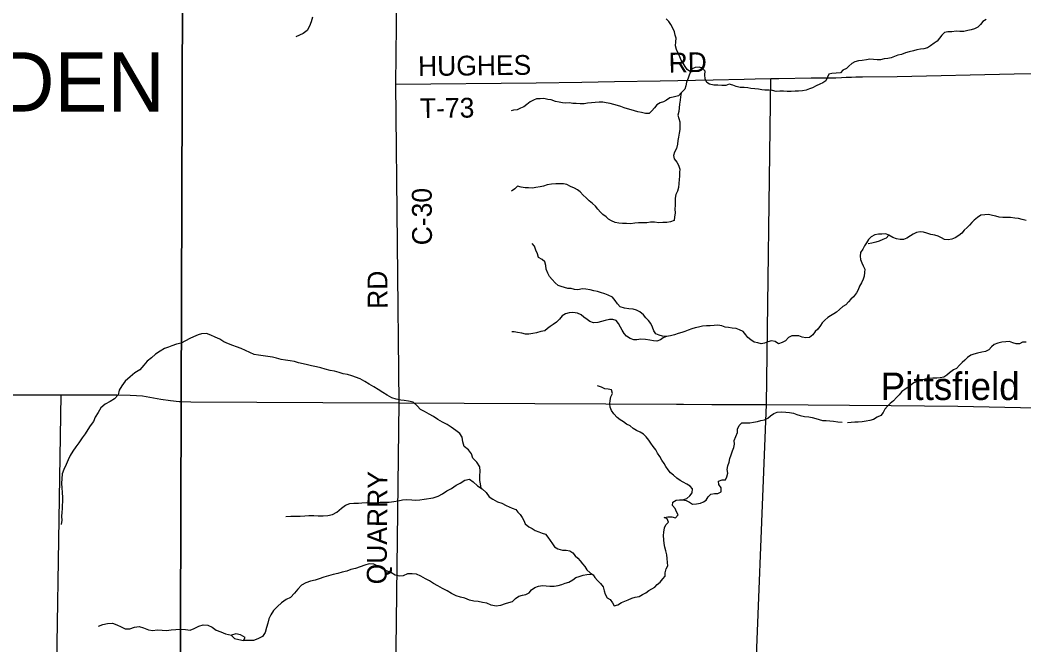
# Model space of a CAD drawing. Extents: x 1857828 to 2277390, y 930619 to 1324581.
# Drawn here: x 2029836 to 2045060, y 1175680 to 1185158 of the extents above; entities that cross this region are included whole.
import ezdxf

# ---------------------------------------------------------------- set-up
doc = ezdxf.new("R2010")
doc.units = 0
for name, color, linetype in [('GM_X_County_Road', 7, 'Continuous'), ('GM_X_County_Road_Text', 7, 'Continuous'), ('GM_X_Minor_Lake', 7, 'Continuous'), ('GM_X_Minor_River', 7, 'Continuous'), ('GM_X_State_Route', 7, 'Continuous'), ('GM_X_Township', 7, 'Continuous'), ('GM_X_Township_Road', 7, 'Continuous'), ('GM_X_Township_Road_Text', 7, 'Continuous'), ('GM_X_Township_Text', 7, 'Continuous'), ('GM_X_Unincorporated_Text', 7, 'Continuous')]:
    doc.layers.add(name, color=color, linetype=linetype)

msp = doc.modelspace()

# ---------------------------------------------------------------- linework, layer by layer
at = {"layer": 'GM_X_County_Road'}
msp.add_lwpolyline([(2032427, 1166068), (2032517, 1166270), (2033093, 1167500), (2033974, 1169439), (2035261, 1172223), (2035440, 1172612), (2035457, 1172652), (2035471, 1172680), (2035481, 1172714), (2035492, 1172740), (2035504, 1172782), (2035511, 1172840), (2035512, 1172932), (2035525, 1174386), (2035585, 1179353), (2035534, 1184184), (2035597, 1189529)], dxfattribs=at)
at = {"layer": 'GM_X_Minor_Lake'}
for points in [[(2033043, 1175828), (2033040, 1175823), (2033087, 1175777), (2033155, 1175762), (2033225, 1175747)], [(2033043, 1175827), (2033040, 1175823), (2033087, 1175777), (2033155, 1175762), (2033225, 1175747)], [(2033225, 1175747), (2033248, 1175791), (2033180, 1175834), (2033110, 1175849), (2033043, 1175828)], [(2033225, 1175747), (2033248, 1175791), (2033180, 1175834), (2033110, 1175849), (2033043, 1175828)]]:
    msp.add_lwpolyline(points, dxfattribs=at)
at = {"layer": 'GM_X_Minor_River'}
for points in [[(2034273, 1185201), (2034252, 1185133), (2034225, 1185065), (2034188, 1185001), (2034128, 1184956), (2034017, 1184905)], [(2040002, 1184371), (2039954, 1184411), (2039924, 1184453), (2039890, 1184505), (2039862, 1184551), (2039840, 1184600), (2039814, 1184654), (2039793, 1184712), (2039775, 1184766), (2039781, 1184826), (2039787, 1184882), (2039773, 1184930), (2039759, 1184978), (2039737, 1185034), (2039705, 1185089), (2039676, 1185137), (2039632, 1185179)], [(2044489, 1185166), (2044439, 1185139), (2044403, 1185091), (2044359, 1185051), (2044309, 1185027), (2044259, 1185009), (2044207, 1184999), (2044151, 1184987), (2044089, 1184987), (2044033, 1184988), (2043967, 1184980), (2043907, 1184982), (2043857, 1184972), (2043817, 1184928), (2043779, 1184884), (2043744, 1184836), (2043700, 1184806), (2043642, 1184767), (2043596, 1184739), (2043544, 1184723), (2043492, 1184715), (2043438, 1184705), (2043386, 1184693), (2043322, 1184675), (2043264, 1184659), (2043206, 1184638), (2043150, 1184626), (2043098, 1184604), (2043048, 1184586), (2042996, 1184574), (2042940, 1184568), (2042884, 1184556), (2042832, 1184556), (2042780, 1184560), (2042724, 1184564), (2042672, 1184555), (2042608, 1184545), (2042552, 1184541), (2042494, 1184525), (2042448, 1184501), (2042406, 1184459), (2042368, 1184423), (2042316, 1184397)], [(2042316, 1184397), (2042276, 1184360), (2042214, 1184352), (2042148, 1184348), (2042099, 1184338), (2042083, 1184290), (2042057, 1184238), (2042011, 1184208), (2041963, 1184188), (2041911, 1184159), (2041855, 1184131), (2041807, 1184113), (2041759, 1184097), (2041701, 1184087), (2041641, 1184081), (2041589, 1184081), (2041529, 1184075), (2041467, 1184075), (2041413, 1184079), (2041359, 1184080), (2041301, 1184076), (2041245, 1184088), (2041195, 1184094), (2041133, 1184094), (2041083, 1184102), (2041033, 1184110), (2040977, 1184116), (2040921, 1184120), (2040871, 1184128), (2040817, 1184136), (2040757, 1184136), (2040697, 1184152), (2040647, 1184172), (2040589, 1184186), (2040537, 1184168), (2040481, 1184165), (2040419, 1184173), (2040355, 1184171), (2040293, 1184185), (2040249, 1184211), (2040224, 1184269), (2040222, 1184329), (2040224, 1184384), (2040184, 1184428), (2040134, 1184442), (2040076, 1184440), (2040030, 1184417), (2040002, 1184371), (2039982, 1184325), (2039968, 1184275), (2039943, 1184215), (2039933, 1184159), (2039917, 1184108), (2039862, 1184054)], [(2039862, 1184054), (2039821, 1184010), (2039741, 1183990), (2039688, 1183980), (2039638, 1183942), (2039594, 1183919), (2039545, 1183903), (2039495, 1183873), (2039455, 1183829), (2039418, 1183783), (2039378, 1183743), (2039320, 1183741), (2039261, 1183757), (2039203, 1183768), (2039153, 1183782), (2039105, 1183796), (2039046, 1183810), (2038996, 1183826), (2038946, 1183849), (2038898, 1183865), (2038843, 1183879), (2038785, 1183892), (2038725, 1183902), (2038675, 1183914), (2038616, 1183912), (2038560, 1183910), (2038500, 1183905), (2038443, 1183897), (2038391, 1183889), (2038331, 1183887), (2038270, 1183893), (2038220, 1183892), (2038166, 1183904), (2038113, 1183900), (2038061, 1183904), (2038011, 1183911), (2037955, 1183925), (2037892, 1183951), (2037842, 1183955), (2037780, 1183968), (2037721, 1183966), (2037669, 1183964), (2037621, 1183942), (2037572, 1183916), (2037522, 1183880), (2037474, 1183844), (2037425, 1183822), (2037377, 1183799), (2037319, 1183791), (2037284, 1183781)], [(2039862, 1184054), (2039851, 1183994), (2039847, 1183944), (2039835, 1183885), (2039831, 1183825), (2039826, 1183773), (2039812, 1183717), (2039828, 1183665), (2039842, 1183617), (2039844, 1183554), (2039840, 1183496), (2039831, 1183444), (2039819, 1183382), (2039813, 1183332), (2039805, 1183274), (2039790, 1183211), (2039760, 1183157), (2039744, 1183103), (2039758, 1183051), (2039796, 1183003), (2039820, 1182958), (2039842, 1182898), (2039838, 1182844), (2039835, 1182792), (2039831, 1182738), (2039825, 1182677), (2039819, 1182617), (2039806, 1182565), (2039782, 1182511), (2039770, 1182455), (2039770, 1182403), (2039770, 1182346), (2039767, 1182296), (2039769, 1182230), (2039763, 1182174), (2039757, 1182120), (2039702, 1182098), (2039644, 1182090), (2039584, 1182086), (2039525, 1182083), (2039457, 1182091), (2039399, 1182091), (2039340, 1182083), (2039282, 1182085), (2039216, 1182084), (2039157, 1182076), (2039095, 1182068), (2039033, 1182072), (2038974, 1182073), (2038918, 1182077), (2038860, 1182087), (2038807, 1182111), (2038761, 1182140), (2038723, 1182174), (2038675, 1182210), (2038637, 1182244), (2038599, 1182291), (2038561, 1182337), (2038517, 1182375), (2038469, 1182418), (2038420, 1182460), (2038378, 1182504), (2038330, 1182553), (2038290, 1182585), (2038244, 1182607), (2038184, 1182636), (2038130, 1182664), (2038077, 1182674), (2038017, 1182672), (2037959, 1182673), (2037894, 1182667), (2037832, 1182659), (2037775, 1182641), (2037723, 1182631), (2037659, 1182617), (2037606, 1182608), (2037548, 1182614), (2037498, 1182616), (2037434, 1182624), (2037379, 1182641), (2037339, 1182599), (2037287, 1182562)], [(2045092, 1182119), (2045034, 1182132), (2044980, 1182148), (2044921, 1182156), (2044859, 1182162), (2044797, 1182165), (2044738, 1182165), (2044686, 1182171), (2044636, 1182183), (2044582, 1182196), (2044523, 1182208), (2044469, 1182206), (2044409, 1182198), (2044356, 1182164), (2044306, 1182124), (2044272, 1182086), (2044235, 1182046), (2044197, 1182012), (2044152, 1181970), (2044118, 1181924), (2044072, 1181890), (2044017, 1181857), (2043967, 1181833), (2043913, 1181823), (2043856, 1181829), (2043808, 1181855), (2043760, 1181882), (2043708, 1181898), (2043650, 1181908), (2043587, 1181924), (2043535, 1181939), (2043485, 1181945), (2043432, 1181937), (2043382, 1181913), (2043338, 1181883), (2043285, 1181851), (2043235, 1181829), (2043181, 1181828), (2043126, 1181842), (2043070, 1181862), (2043012, 1181895), (2042966, 1181915), (2042905, 1181913), (2042853, 1181909), (2042797, 1181899), (2042744, 1181868), (2042704, 1181832), (2042672, 1181781), (2042641, 1181733), (2042615, 1181681), (2042583, 1181631), (2042575, 1181579), (2042580, 1181529), (2042602, 1181477), (2042624, 1181430), (2042648, 1181382), (2042644, 1181328)], [(2043012, 1181895), (2042970, 1181851), (2042919, 1181831), (2042865, 1181807), (2042813, 1181791), (2042754, 1181775), (2042696, 1181765)], [(2039642, 1180358), (2039580, 1180364), (2039526, 1180377), (2039476, 1180399), (2039446, 1180443), (2039426, 1180498), (2039402, 1180558), (2039366, 1180602), (2039326, 1180642), (2039292, 1180689), (2039235, 1180735), (2039183, 1180759), (2039135, 1180774), (2039069, 1180780), (2039000, 1180786), (2038936, 1180810), (2038896, 1180855), (2038862, 1180903), (2038818, 1180957), (2038754, 1180988), (2038703, 1181008), (2038641, 1181024), (2038591, 1181043), (2038537, 1181053), (2038482, 1181065), (2038418, 1181079), (2038366, 1181080), (2038297, 1181068), (2038243, 1181072), (2038195, 1181086), (2038145, 1181088), (2038094, 1181103), (2038044, 1181115), (2037994, 1181131), (2037950, 1181173), (2037908, 1181222), (2037866, 1181270), (2037842, 1181318), (2037814, 1181381), (2037810, 1181435), (2037792, 1181489), (2037752, 1181527), (2037698, 1181558), (2037684, 1181610), (2037660, 1181670), (2037638, 1181731), (2037602, 1181771)], [(2042644, 1181328), (2042636, 1181274), (2042620, 1181226), (2042595, 1181172), (2042569, 1181120), (2042545, 1181064), (2042520, 1181019), (2042478, 1180961), (2042436, 1180927), (2042399, 1180885), (2042357, 1180841), (2042313, 1180812), (2042264, 1180768), (2042218, 1180728), (2042176, 1180700), (2042129, 1180672), (2042085, 1180646), (2042042, 1180604), (2041998, 1180568), (2041974, 1180524), (2041937, 1180472), (2041895, 1180432), (2041857, 1180384), (2041808, 1180344), (2041754, 1180338), (2041696, 1180350), (2041648, 1180367), (2041591, 1180371), (2041539, 1180367), (2041489, 1180345), (2041446, 1180295), (2041394, 1180267), (2041339, 1180249), (2041287, 1180282), (2041233, 1180292), (2041177, 1180276), (2041126, 1180256), (2041076, 1180248), (2041026, 1180261), (2040967, 1180275), (2040917, 1180309), (2040873, 1180341), (2040843, 1180386), (2040801, 1180436), (2040749, 1180460), (2040697, 1180479), (2040634, 1180485), (2040582, 1180493), (2040530, 1180499), (2040480, 1180520), (2040417, 1180528), (2040361, 1180526), (2040303, 1180518), (2040244, 1180520), (2040184, 1180513), (2040126, 1180501), (2040073, 1180491), (2040023, 1180475), (2039969, 1180455), (2039920, 1180433), (2039872, 1180420), (2039814, 1180402), (2039759, 1180386), (2039701, 1180368), (2039642, 1180358)], [(2039642, 1180358), (2039588, 1180338), (2039546, 1180310), (2039491, 1180289), (2039441, 1180293), (2039387, 1180301), (2039321, 1180311), (2039250, 1180316), (2039192, 1180306), (2039142, 1180310), (2039089, 1180328), (2039033, 1180365), (2038999, 1180403), (2038967, 1180453), (2038943, 1180501), (2038913, 1180556), (2038875, 1180602), (2038827, 1180618), (2038774, 1180616), (2038710, 1180603), (2038654, 1180585), (2038599, 1180573), (2038533, 1180567), (2038475, 1180585), (2038435, 1180616), (2038386, 1180652), (2038346, 1180688), (2038290, 1180713), (2038218, 1180723), (2038165, 1180719), (2038109, 1180701), (2038057, 1180671), (2038018, 1180623), (2037972, 1180577), (2037922, 1180543), (2037877, 1180509), (2037835, 1180480), (2037793, 1180446), (2037734, 1180432), (2037666, 1180414), (2037611, 1180404), (2037553, 1180394), (2037503, 1180394), (2037444, 1180407), (2037382, 1180421), (2037330, 1180431), (2037294, 1180431)], [(2036828, 1178057), (2036829, 1178057), (2036820, 1178126), (2036809, 1178176), (2036808, 1178244), (2036815, 1178315), (2036808, 1178383), (2036765, 1178450), (2036703, 1178513), (2036682, 1178578), (2036636, 1178639), (2036571, 1178690), (2036550, 1178762), (2036539, 1178829), (2036507, 1178889), (2036442, 1178935), (2036376, 1178982), (2036312, 1179023), (2036242, 1179058), (2036173, 1179099), (2036105, 1179143), (2036039, 1179180), (2035971, 1179219), (2035911, 1179250), (2035858, 1179307), (2035798, 1179364), (2035726, 1179379), (2035662, 1179388), (2035612, 1179393), (2035540, 1179406), (2035476, 1179427), (2035404, 1179468), (2035338, 1179508), (2035268, 1179553), (2035200, 1179596), (2035131, 1179633), (2035065, 1179674), (2034993, 1179716), (2034869, 1179762), (2034803, 1179783), (2034735, 1179794), (2034673, 1179811), (2034605, 1179834), (2034537, 1179845), (2034464, 1179864), (2034398, 1179885), (2034332, 1179898), (2034258, 1179916), (2034196, 1179927), (2034128, 1179944), (2034060, 1179959), (2033996, 1179980), (2033931, 1179991), (2033863, 1180000), (2033797, 1180009), (2033727, 1180030), (2033663, 1180043), (2033593, 1180054), (2033520, 1180065), (2033450, 1180076), (2033388, 1180087), (2033322, 1180117), (2033256, 1180148), (2033188, 1180175), (2033116, 1180200), (2033064, 1180223), (2032996, 1180246), (2032928, 1180279), (2032865, 1180316), (2032795, 1180349), (2032731, 1180379), (2032661, 1180402), (2032588, 1180397), (2032538, 1180383), (2032465, 1180354), (2032410, 1180327), (2032344, 1180292), (2032279, 1180259), (2032208, 1180240), (2032139, 1180215), (2032089, 1180198), (2032024, 1180174), (2031961, 1180135), (2031892, 1180088), (2031829, 1180035), (2031764, 1179984), (2031711, 1179922), (2031650, 1179851), (2031575, 1179808), (2031504, 1179749), (2031430, 1179679), (2031377, 1179612), (2031338, 1179544), (2031323, 1179476), (2031270, 1179413), (2031201, 1179374), (2031126, 1179333), (2031061, 1179276), (2031022, 1179208), (2030977, 1179134), (2030950, 1179068)], [(2045092, 1180275), (2045038, 1180271), (2044994, 1180245), (2044943, 1180246), (2044893, 1180260), (2044843, 1180284), (2044785, 1180280), (2044724, 1180272), (2044666, 1180257), (2044607, 1180239), (2044569, 1180201), (2044529, 1180155), (2044478, 1180129), (2044420, 1180119), (2044356, 1180107), (2044303, 1180089), (2044255, 1180076), (2044203, 1180040), (2044166, 1180000), (2044124, 1179966), (2044082, 1179924), (2044039, 1179872), (2043993, 1179852), (2043930, 1179808), (2043890, 1179770), (2043846, 1179742), (2043791, 1179732), (2043739, 1179724), (2043679, 1179725), (2043616, 1179719)], [(2039888, 1177883), (2039950, 1177901), (2039993, 1177941), (2040027, 1177989), (2040033, 1178047), (2039997, 1178089), (2039947, 1178121), (2039893, 1178148), (2039845, 1178172), (2039794, 1178212), (2039746, 1178257), (2039702, 1178293), (2039664, 1178337), (2039628, 1178386), (2039604, 1178434), (2039570, 1178482), (2039536, 1178538), (2039502, 1178591), (2039478, 1178639), (2039436, 1178689), (2039400, 1178742), (2039372, 1178786), (2039332, 1178836), (2039292, 1178876), (2039242, 1178909), (2039187, 1178935), (2039135, 1178963), (2039087, 1179002), (2039035, 1179030), (2038987, 1179062), (2038936, 1179095), (2038890, 1179129), (2038842, 1179183), (2038804, 1179234), (2038786, 1179288), (2038782, 1179338), (2038785, 1179390), (2038793, 1179442), (2038821, 1179494), (2038807, 1179551), (2038755, 1179559), (2038705, 1179567), (2038653, 1179591), (2038594, 1179610)], [(2043616, 1179719), (2043564, 1179711), (2043510, 1179695), (2043447, 1179675), (2043391, 1179655), (2043348, 1179624), (2043304, 1179590), (2043254, 1179554), (2043211, 1179524), (2043169, 1179476), (2043129, 1179432), (2043084, 1179384), (2043034, 1179342), (2042989, 1179302), (2042953, 1179256), (2042927, 1179206), (2042888, 1179162), (2042832, 1179136), (2042780, 1179102), (2042723, 1179082), (2042667, 1179072), (2042605, 1179066), (2042544, 1179061), (2042494, 1179057), (2042438, 1179055), (2042385, 1179051)], [(2039888, 1177883), (2039938, 1177871), (2039986, 1177848), (2040036, 1177816), (2040095, 1177818), (2040153, 1177830), (2040199, 1177850), (2040242, 1177877), (2040272, 1177926), (2040310, 1177968), (2040367, 1177975), (2040419, 1177979), (2040467, 1178003), (2040468, 1178061), (2040434, 1178112), (2040426, 1178164), (2040484, 1178182), (2040534, 1178183), (2040557, 1178229), (2040569, 1178286), (2040559, 1178340), (2040571, 1178396), (2040588, 1178450), (2040602, 1178506), (2040620, 1178564), (2040642, 1178624), (2040661, 1178673), (2040669, 1178727), (2040665, 1178783), (2040691, 1178841), (2040714, 1178901), (2040716, 1178955), (2040742, 1179011), (2040783, 1179047), (2040833, 1179051), (2040903, 1179049), (2040958, 1179061), (2041018, 1179067), (2041070, 1179082), (2041125, 1179096), (2041177, 1179120), (2041217, 1179156), (2041268, 1179192), (2041320, 1179212), (2041382, 1179214), (2041449, 1179213), (2041503, 1179205), (2041565, 1179197), (2041616, 1179177), (2041668, 1179162), (2041732, 1179146), (2041798, 1179140), (2041851, 1179132), (2041903, 1179113), (2041955, 1179101), (2042005, 1179083), (2042062, 1179085), (2042116, 1179078), (2042170, 1179072), (2042237, 1179066), (2042303, 1179058)], [(2030950, 1179068), (2030900, 1179001), (2030863, 1178947), (2030822, 1178882), (2030779, 1178820), (2030728, 1178748), (2030681, 1178683), (2030636, 1178617), (2030597, 1178552), (2030566, 1178486), (2030534, 1178418), (2030499, 1178342), (2030472, 1178273), (2030466, 1178128), (2030471, 1178064), (2030474, 1177991), (2030477, 1177917), (2030478, 1177851), (2030476, 1177801), (2030473, 1177746), (2030468, 1177694), (2030465, 1177630), (2030468, 1177572), (2030461, 1177506)], [(2033868, 1177629), (2033941, 1177635), (2034084, 1177633), (2034152, 1177636), (2034216, 1177643), (2034289, 1177644), (2034359, 1177637), (2034431, 1177636), (2034504, 1177645), (2034576, 1177660), (2034641, 1177693), (2034708, 1177752), (2034771, 1177798), (2034838, 1177823), (2034898, 1177828), (2034969, 1177831), (2035019, 1177834), (2035090, 1177839), (2035158, 1177834), (2035226, 1177835), (2035295, 1177844), (2035367, 1177845), (2035435, 1177848), (2035504, 1177855), (2035572, 1177868), (2035637, 1177879), (2035703, 1177884), (2035778, 1177881), (2035830, 1177878), (2035898, 1177881), (2035965, 1177890), (2036102, 1177912), (2036176, 1177935), (2036243, 1177974), (2036310, 1178017), (2036377, 1178054), (2036448, 1178101), (2036511, 1178134), (2036582, 1178178), (2036652, 1178193), (2036708, 1178156), (2036772, 1178094), (2036843, 1178047), (2036903, 1177992), (2036952, 1177927), (2037004, 1177890), (2037074, 1177851), (2037142, 1177828), (2037210, 1177797), (2037300, 1177753)], [(2037300, 1177753), (2037353, 1177734), (2037387, 1177696), (2037418, 1177656), (2037448, 1177615), (2037476, 1177567), (2037498, 1177519), (2037550, 1177470), (2037602, 1177446), (2037646, 1177416), (2037702, 1177398), (2037756, 1177377), (2037805, 1177361), (2037839, 1177313), (2037877, 1177262), (2037909, 1177216), (2037943, 1177170), (2037993, 1177136), (2038061, 1177119), (2038116, 1177115), (2038172, 1177107), (2038218, 1177078), (2038254, 1177030), (2038294, 1176994), (2038330, 1176958), (2038366, 1176909), (2038400, 1176871), (2038432, 1176819), (2038481, 1176776), (2038525, 1176744), (2038555, 1176702), (2038593, 1176658), (2038639, 1176613), (2038677, 1176561), (2038693, 1176501), (2038711, 1176450), (2038741, 1176392), (2038785, 1176368), (2038819, 1176316), (2038847, 1176273), (2038899, 1176287), (2038958, 1176323), (2039008, 1176343), (2039056, 1176363), (2039115, 1176391), (2039165, 1176403), (2039223, 1176414), (2039278, 1176446), (2039328, 1176472), (2039373, 1176508), (2039417, 1176532), (2039463, 1176558), (2039498, 1176598), (2039544, 1176632), (2039586, 1176684), (2039617, 1176724), (2039621, 1176776), (2039635, 1176832), (2039661, 1176878), (2039654, 1176932), (2039648, 1176991), (2039644, 1177047), (2039630, 1177105), (2039616, 1177163), (2039606, 1177220), (2039598, 1177274), (2039596, 1177338), (2039599, 1177390), (2039609, 1177454), (2039629, 1177501), (2039672, 1177540), (2039652, 1177591), (2039605, 1177615), (2039658, 1177625), (2039718, 1177623), (2039778, 1177608), (2039817, 1177652), (2039791, 1177697), (2039769, 1177749), (2039731, 1177795), (2039735, 1177847), (2039785, 1177877), (2039836, 1177883), (2039888, 1177883)], [(2037304, 1176337), (2037298, 1176335), (2037241, 1176318), (2037191, 1176305), (2037122, 1176278), (2037054, 1176269), (2036982, 1176284), (2036916, 1176313), (2036850, 1176326), (2036781, 1176339), (2036717, 1176346), (2036651, 1176357), (2036579, 1176391), (2036515, 1176406), (2036449, 1176423), (2036377, 1176462), (2036311, 1176501), (2036241, 1176536), (2036172, 1176576), (2036108, 1176611), (2036044, 1176652), (2035984, 1176683), (2035916, 1176722), (2035850, 1176751), (2035782, 1176760), (2035712, 1176757), (2035647, 1176728), (2035597, 1176725), (2035523, 1176738), (2035459, 1176777), (2035391, 1176804), (2035323, 1176839), (2035261, 1176876), (2035201, 1176904), (2035131, 1176911), (2035064, 1176888), (2034996, 1176866), (2034923, 1176837), (2034854, 1176826), (2034790, 1176801), (2034721, 1176786), (2034654, 1176763), (2034586, 1176746), (2034513, 1176729), (2034441, 1176708), (2034374, 1176683), (2034309, 1176662), (2034239, 1176645), (2034170, 1176622), (2034103, 1176587), (2034050, 1176525), (2033997, 1176466), (2033936, 1176401), (2033871, 1176368), (2033802, 1176316), (2033741, 1176265), (2033680, 1176204), (2033639, 1176136), (2033610, 1176074), (2033591, 1176010), (2033574, 1175942), (2033553, 1175870), (2033513, 1175807), (2033441, 1175770), (2033374, 1175749), (2033223, 1175747)], [(2037304, 1176337), (2037351, 1176383), (2037401, 1176419), (2037456, 1176437), (2037508, 1176445), (2037558, 1176469), (2037593, 1176515), (2037645, 1176553), (2037696, 1176573), (2037760, 1176581), (2037816, 1176576), (2037871, 1176572), (2037935, 1176572), (2037999, 1176582), (2038052, 1176597), (2038104, 1176619), (2038158, 1176631), (2038217, 1176669), (2038263, 1176703), (2038315, 1176717), (2038376, 1176737), (2038430, 1176749), (2038495, 1176752)], [(2031023, 1175965), (2031092, 1175992), (2031164, 1176007), (2031237, 1176012), (2031303, 1175985), (2031367, 1175954), (2031428, 1175923), (2031499, 1175924), (2031572, 1175947), (2031644, 1175960), (2031708, 1175937), (2031782, 1175907), (2031850, 1175898), (2031917, 1175907), (2031989, 1175906), (2032055, 1175897), (2032128, 1175908), (2032200, 1175915), (2032273, 1175918), (2032345, 1175913), (2032417, 1175906), (2032478, 1175931), (2032545, 1175964), (2032613, 1175983), (2032684, 1175978), (2032748, 1175949), (2032811, 1175906), (2032881, 1175877), (2032953, 1175849), (2033041, 1175826)]]:
    msp.add_lwpolyline(points, dxfattribs=at)
at = {"layer": 'GM_X_State_Route'}
for points in [[(2022366, 1179465), (2022366, 1179465), (2026437, 1179466), (2029439, 1179474), (2030459, 1179472), (2031302, 1179473), (2031503, 1179471), (2031599, 1179466), (2031693, 1179456), (2031973, 1179410), (2032119, 1179386), (2032247, 1179373), (2032251, 1179373)], [(2032251, 1179373), (2032281, 1179372), (2032424, 1179368), (2034429, 1179359), (2035585, 1179353), (2036573, 1179348), (2039791, 1179332), (2039896, 1179331)], [(2039896, 1179331), (2040329, 1179328), (2041158, 1179325), (2043047, 1179314), (2044059, 1179301), (2045008, 1179280), (2045974, 1179274), (2046963, 1179301), (2048223, 1179344), (2049244, 1179370), (2051012, 1179411), (2051013, 1179411)]]:
    msp.add_lwpolyline(points, dxfattribs=at)
at = {"layer": 'GM_X_Township'}
msp.add_lwpolyline([(2026607, 1193454), (2030478, 1193460), (2032345, 1193489), (2032348, 1192998), (2032309, 1188668), (2032281, 1179371), (2032243, 1167507), (2032206, 1165870), (2028230, 1165900)], dxfattribs=at)
msp.add_lwpolyline([(2032206, 1165870), (2032243, 1167507), (2032281, 1179371), (2032309, 1188668), (2032348, 1192998), (2035009, 1192996), (2046211, 1193046), (2052905, 1193059), (2052996, 1193078), (2056703, 1193080), (2060043, 1193100), (2060012, 1189567), (2060011, 1189355), (2059891, 1179593), (2059723, 1165822), (2056293, 1165821), (2053083, 1165829), (2051080, 1165830), (2046516, 1165826), (2039516, 1165835), (2032339, 1165871)], close=True, dxfattribs=at)
at = {"layer": 'GM_X_Township_Road'}
for points in [[(2040984, 1184265), (2041220, 1184270), (2041344, 1184273), (2041832, 1184282), (2042206, 1184284), (2042292, 1184286), (2042366, 1184290), (2042444, 1184294), (2042513, 1184299), (2042611, 1184299), (2043139, 1184303), (2044913, 1184341), (2046071, 1184358)], [(2035534, 1184184), (2037663, 1184208), (2038353, 1184218), (2038851, 1184226), (2039542, 1184236), (2040348, 1184253), (2040816, 1184261), (2040983, 1184265), (2040984, 1184265)], [(2041158, 1179325), (2041220, 1184270)], [(2030266, 1167521), (2030459, 1179472)], [(2040960, 1174364), (2041158, 1179325)]]:
    msp.add_lwpolyline(points, dxfattribs=at)

# ---------------------------------------------------------------- texts
at = {"layer": 'GM_X_County_Road_Text'}
for s, rotation, p in [('C-30', 90.3429, (2036083, 1181743)), ('RD', 90.4937, (2035409, 1180779)), ('QUARRY', 89.512, (2035394, 1176598))]:
    msp.add_text(s, height=300, rotation=rotation, dxfattribs=at).set_placement(p)
at = {"layer": 'GM_X_Township_Road_Text'}
for s, rotation, p in [('HUGHES', 0.6776, (2035873, 1184309)), ('RD', 0.9891, (2039674, 1184362)), ('T-73', 0.7069, (2035902, 1183670))]:
    msp.add_text(s, height=300, rotation=rotation, dxfattribs=at).set_placement(p)
at = {"layer": 'GM_X_Township_Text'}
msp.add_text('CAMDEN', height=900, rotation=0, dxfattribs=at).set_placement((2026814, 1183771))
at = {"layer": 'GM_X_Unincorporated_Text'}
msp.add_text('Pittsfield', height=417, rotation=0, dxfattribs=at).set_placement((2042888, 1179395))

doc.saveas('drawing.dxf')
